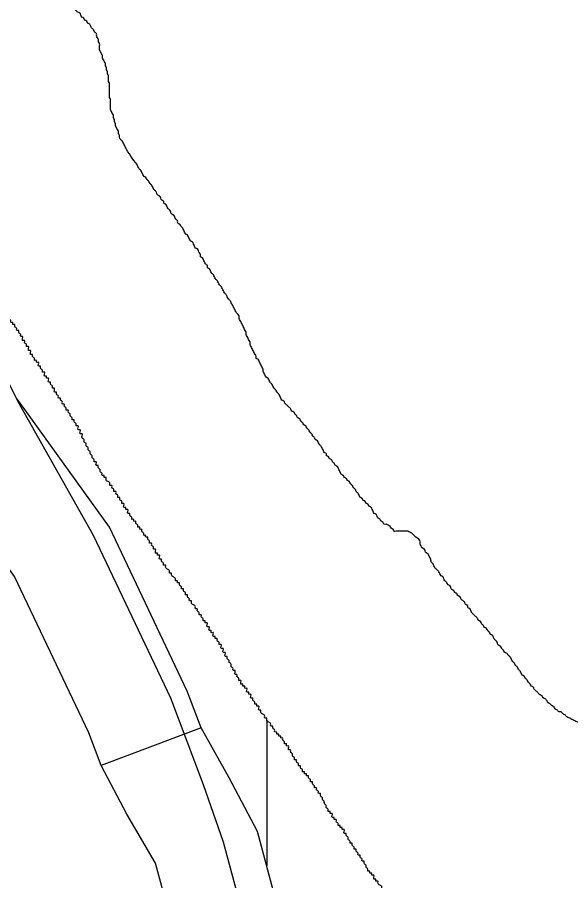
# Model space of a CAD drawing. Extents: x 813775 to 1157140, y 1757555 to 1979907.
# Drawn here: x 1016736 to 1018292, y 1833428 to 1835853 of the extents above; entities that cross this region are included whole.
import ezdxf

# ---------------------------------------------------------------- set-up
doc = ezdxf.new("R2010")
doc.units = 0
for name, color, linetype in [('Level 32', 7, 'Continuous'), ('Level 45', 7, 'Continuous'), ('Level 5', 7, 'Continuous'), ('Level 9', 7, 'Continuous')]:
    doc.layers.add(name, color=color, linetype=linetype)

msp = doc.modelspace()

# ---------------------------------------------------------------- linework, layer by layer
at = {"layer": 'Level 32'}
msp.add_line((1017252.7, 1833856.9), (1016971.7, 1833751.7), dxfattribs=at)
for points in [[(1017252.7, 1833856.9), (1017214, 1833960.1), (1016995.1, 1834420.3), (1016757.4, 1834751.2), (1016733.6, 1834782.5)], [(1016971.7, 1833751.7), (1016937.6, 1833842.8), (1016728.7, 1834281.8), (1016488, 1834616.9), (1016464.3, 1834648)], [(1017594.3, 1832811.7), (1017571.1, 1832893.7), (1017530.1, 1833080.4), (1017469.8, 1833349.2), (1017411.3, 1833565.7), (1017331.5, 1833716.2), (1017252.7, 1833856.9)], [(1017294.5, 1832820.8), (1017275.2, 1832880.1), (1017237.4, 1833044.2), (1017176.9, 1833283.3), (1017124.5, 1833476.7), (1017044.4, 1833614.8), (1016971.7, 1833751.7)]]:
    msp.add_lwpolyline(points, dxfattribs=at)
at = {"layer": 'Level 45'}
for points in [[(1016738.4, 1834772.9), (1016651.5, 1834946.8), (1016523.3, 1835175.2), (1016349.5, 1835416.5), (1016110.6, 1835751.4), (1015920, 1836008.7), (1015817.9, 1836137), (1015689.8, 1836260.9), (1015587.7, 1836347.9), (1015481.2, 1836421.9), (1015429.1, 1836482.8), (1015390, 1836550.2), (1015335.7, 1836693.7), (1015290, 1836780.7), (1015170.5, 1836928.6)], [(1017441.7, 1832727.1), (1017446, 1832870.6), (1017420, 1833062), (1017372.2, 1833327.3), (1017315.7, 1833536), (1017259.2, 1833697), (1017168, 1833940.5), (1016950.7, 1834397.2), (1016738.4, 1834772.9)]]:
    msp.add_lwpolyline(points, dxfattribs=at)
at = {"layer": 'Level 5'}
msp.add_lwpolyline([(1017437.9, 1833878.3), (1017437.3, 1833469.4)], dxfattribs=at)
at = {"layer": 'Level 9'}
for points in [[(1017072.6, 1835439), (1017040, 1835487.5), (1017037.2, 1835493), (1017034.4, 1835498.6), (1017031.6, 1835504.2), (1017026, 1835509.8), (1017023.3, 1835515.4), (1017023.3, 1835521), (1017020.5, 1835526.5), (1017020.5, 1835532.1), (1017017.7, 1835537.7), (1017014.9, 1835543.3), (1017012.1, 1835548.9), (1017012.1, 1835554.4), (1017009.3, 1835560), (1017009.3, 1835565.6), (1017006.5, 1835571.2), (1017006.5, 1835576.8), (1017003.7, 1835582.4), (1017000.9, 1835587.9), (1016998.1, 1835593.5), (1016998.1, 1835599.1), (1016998.1, 1835604.7), (1016998.1, 1835610.3), (1016998.1, 1835615.9), (1016998.1, 1835621.4), (1016995.4, 1835627), (1016995.4, 1835632.6), (1016995.4, 1835638.2), (1016995.4, 1835643.8), (1016995.4, 1835649.3), (1016995.4, 1835654.9), (1016995.4, 1835660.5), (1016995.4, 1835666.1), (1016992.6, 1835671.7), (1016992.6, 1835677.3), (1016992.6, 1835682.8), (1016992.6, 1835688.4), (1016989.8, 1835694), (1016989.8, 1835699.6), (1016987, 1835705.2), (1016987, 1835710.7), (1016984.2, 1835716.3), (1016984.2, 1835721.9), (1016981.4, 1835727.5), (1016978.6, 1835733.1), (1016975.8, 1835738.7), (1016975.8, 1835744.2), (1016973, 1835749.8), (1016970.3, 1835755.4), (1016967.5, 1835761), (1016967.5, 1835766.6), (1016967.5, 1835772.1), (1016967.5, 1835777.7), (1016964.7, 1835783.3), (1016964.7, 1835788.9), (1016961.9, 1835794.5), (1016959.1, 1835800.1), (1016959.1, 1835805.6), (1016953.5, 1835811.2), (1016950.7, 1835816.8), (1016945.1, 1835822.4), (1016942.4, 1835828), (1016939.6, 1835833.5), (1016934, 1835836.3), (1016931.2, 1835841.9), (1016925.6, 1835844.7), (1016922.8, 1835850.3), (1016917.2, 1835853.1), (1016914.5, 1835858.7), (1016911.7, 1835864.2), (1016906.1, 1835867), (1016900.5, 1835872.6), (1016894.9, 1835878.2), (1016889.4, 1835881), (1016883.8, 1835886.6), (1016881, 1835892.2), (1016875.4, 1835892.2), (1016869.8, 1835897.7), (1016867, 1835903.3), (1016861.5, 1835906.1), (1016858.7, 1835911.7), (1016853.1, 1835914.5), (1016850.3, 1835920.1), (1016847.5, 1835925.7), (1016844.7, 1835931.2), (1016841.9, 1835936.8), (1016836.3, 1835939.6), (1016833.6, 1835945.2), (1016830.8, 1835950.8), (1016828, 1835956.4)], [(1017195.4, 1835265.9), (1017192.6, 1835271.5), (1017187, 1835274.3), (1017187, 1835279.9), (1017181.4, 1835285.5), (1017178.7, 1835291.1), (1017175.9, 1835296.6), (1017170.3, 1835299.4), (1017167.5, 1835305), (1017164.7, 1835310.6), (1017159.1, 1835316.2), (1017156.3, 1835321.8), (1017153.5, 1835327.3), (1017148, 1835330.1), (1017148, 1835335.7), (1017142.4, 1835338.5), (1017139.6, 1835344.1), (1017136.8, 1835349.7), (1017131.2, 1835352.5), (1017128.4, 1835358), (1017125.6, 1835363.6), (1017120.1, 1835369.2), (1017117.3, 1835374.8), (1017114.5, 1835380.4), (1017108.9, 1835386), (1017106.1, 1835391.5), (1017100.5, 1835397.1), (1017097.8, 1835402.7), (1017092.2, 1835405.5), (1017089.4, 1835411.1), (1017086.6, 1835416.7), (1017083.8, 1835422.2), (1017078.2, 1835427.8), (1017075.4, 1835433.4), (1017072.6, 1835439)], [(1017477.1, 1834783.1), (1017474.3, 1834788.7), (1017471.6, 1834794.3), (1017466, 1834799.9), (1017463.2, 1834805.4), (1017457.6, 1834811), (1017454.8, 1834816.6), (1017452, 1834822.2), (1017446.5, 1834827.8), (1017443.7, 1834833.3), (1017440.9, 1834838.9), (1017435.3, 1834841.7), (1017432.5, 1834847.3), (1017429.7, 1834852.9), (1017426.9, 1834858.5), (1017426.9, 1834864), (1017424.1, 1834869.6), (1017421.3, 1834875.2), (1017418.6, 1834880.8), (1017415.8, 1834886.4), (1017413, 1834892), (1017407.4, 1834894.7), (1017407.4, 1834900.3), (1017404.6, 1834905.9), (1017401.8, 1834911.5), (1017399, 1834917.1), (1017396.2, 1834922.7), (1017393.5, 1834928.2), (1017390.7, 1834933.8), (1017390.7, 1834939.4), (1017387.9, 1834945), (1017385.1, 1834950.6), (1017382.3, 1834956.1), (1017379.5, 1834961.7), (1017379.5, 1834967.3), (1017376.7, 1834972.9), (1017373.9, 1834978.5), (1017371.1, 1834984.1), (1017368.3, 1834989.6), (1017365.6, 1834995.2), (1017362.8, 1835000.8), (1017360, 1835006.4), (1017360, 1835012), (1017357.2, 1835017.6), (1017351.6, 1835023.1), (1017348.8, 1835028.7), (1017346, 1835034.3), (1017343.2, 1835039.9), (1017340.4, 1835045.5), (1017337.7, 1835051), (1017334.9, 1835056.6), (1017329.3, 1835062.2), (1017326.5, 1835067.8), (1017323.7, 1835073.4), (1017318.1, 1835079), (1017315.3, 1835084.5), (1017312.6, 1835090.1), (1017309.8, 1835095.7), (1017304.2, 1835101.3), (1017301.4, 1835106.9), (1017298.6, 1835112.4), (1017293, 1835118), (1017290.2, 1835123.6), (1017287.4, 1835129.2), (1017281.9, 1835134.8), (1017279.1, 1835140.4), (1017276.3, 1835145.9), (1017270.7, 1835148.7), (1017270.7, 1835154.3), (1017265.1, 1835159.9), (1017262.3, 1835165.5), (1017259.6, 1835171.1), (1017256.8, 1835176.6), (1017251.2, 1835179.4), (1017251.2, 1835185), (1017248.4, 1835190.6), (1017245.6, 1835196.2), (1017242.8, 1835201.8), (1017237.2, 1835204.5), (1017234.4, 1835210.1), (1017231.7, 1835215.7), (1017228.9, 1835221.3), (1017223.3, 1835224.1), (1017220.5, 1835229.7), (1017217.7, 1835235.2), (1017214.9, 1835240.8), (1017209.3, 1835243.6), (1017206.5, 1835249.2), (1017203.8, 1835254.8), (1017201, 1835260.4), (1017195.4, 1835265.9)], [(1016857.2, 1834777.5), (1016857.2, 1834783), (1016851.6, 1834783), (1016851.6, 1834788.6), (1016846, 1834794.2), (1016846, 1834799.8), (1016840.4, 1834799.8), (1016840.4, 1834805.4), (1016840.4, 1834810.9), (1016834.9, 1834810.9), (1016834.9, 1834816.5), (1016829.3, 1834822.1), (1016829.3, 1834827.7), (1016823.7, 1834827.7), (1016823.7, 1834833.3), (1016823.7, 1834838.9), (1016818.1, 1834838.9), (1016818.1, 1834844.4), (1016812.5, 1834844.4), (1016812.5, 1834850), (1016812.5, 1834855.6), (1016807, 1834855.6), (1016807, 1834861.2), (1016801.4, 1834866.8), (1016801.4, 1834872.3), (1016795.8, 1834872.3), (1016795.8, 1834877.9), (1016795.8, 1834883.5), (1016790.2, 1834883.5), (1016790.2, 1834889.1), (1016784.6, 1834889.1), (1016784.6, 1834894.7), (1016779.1, 1834900.3), (1016779.1, 1834905.8), (1016773.5, 1834905.8), (1016773.5, 1834911.4), (1016773.5, 1834917), (1016767.9, 1834917), (1016767.9, 1834922.6), (1016767.9, 1834928.2), (1016762.3, 1834928.2), (1016762.3, 1834933.8), (1016756.7, 1834939.3), (1016756.7, 1834944.9), (1016751.2, 1834944.9), (1016751.2, 1834950.5), (1016751.2, 1834956.1), (1016745.6, 1834956.1), (1016745.6, 1834961.7), (1016740, 1834967.2), (1016740, 1834972.8), (1016734.4, 1834972.8), (1016734.4, 1834978.4), (1016728.9, 1834984), (1016728.9, 1834989.6), (1016723.3, 1834989.6), (1016723.3, 1834995.2), (1016717.7, 1834995.2), (1016717.7, 1835000.7), (1016712.1, 1835006.3), (1016712.1, 1835011.9), (1016706.5, 1835011.9), (1016706.5, 1835017.5), (1016701, 1835023.1), (1016701, 1835028.6), (1016695.4, 1835028.6), (1016695.4, 1835034.2), (1016689.8, 1835034.2), (1016689.8, 1835039.8), (1016689.8, 1835045.4), (1016684.2, 1835045.4), (1016684.2, 1835051), (1016678.6, 1835051), (1016678.6, 1835056.6), (1016678.6, 1835062.1), (1016673.1, 1835062.1), (1016673.1, 1835067.7), (1016667.5, 1835073.3), (1016667.5, 1835078.9), (1016661.9, 1835078.9), (1016661.9, 1835084.5), (1016656.3, 1835084.5), (1016656.3, 1835090), (1016656.3, 1835095.6), (1016650.7, 1835101.2), (1016635.5, 1835144.2)], [(1017097.1, 1834397.9), (1017091.5, 1834397.9), (1017091.5, 1834403.5), (1017085.9, 1834409.1), (1017085.9, 1834414.6), (1017080.3, 1834414.6), (1017080.3, 1834420.2), (1017074.8, 1834420.2), (1017074.8, 1834425.8), (1017069.2, 1834431.4), (1017069.2, 1834437), (1017063.6, 1834437), (1017063.6, 1834442.5), (1017058, 1834442.5), (1017058, 1834448.1), (1017052.4, 1834453.7), (1017052.4, 1834459.3), (1017046.9, 1834459.3), (1017046.9, 1834464.9), (1017046.9, 1834470.5), (1017041.3, 1834470.5), (1017041.3, 1834476), (1017035.7, 1834476), (1017035.7, 1834481.6), (1017035.7, 1834487.2), (1017030.1, 1834487.2), (1017030.1, 1834492.8), (1017024.5, 1834498.4), (1017024.5, 1834503.9), (1017019, 1834503.9), (1017019, 1834509.5), (1017013.4, 1834515.1), (1017013.4, 1834520.7), (1017007.8, 1834520.7), (1017007.8, 1834526.3), (1017002.2, 1834531.9), (1017002.2, 1834537.4), (1016996.7, 1834537.4), (1016996.7, 1834543), (1016991.1, 1834548.6), (1016985.5, 1834554.2), (1016985.5, 1834559.8), (1016979.9, 1834559.8), (1016979.9, 1834565.3), (1016974.3, 1834565.3), (1016974.3, 1834570.9), (1016968.8, 1834576.5), (1016968.8, 1834582.1), (1016963.2, 1834587.7), (1016963.2, 1834593.3), (1016957.6, 1834593.3), (1016957.6, 1834598.8), (1016957.6, 1834604.4), (1016952, 1834604.4), (1016952, 1834610), (1016946.4, 1834615.6), (1016946.4, 1834621.2), (1016940.9, 1834626.7), (1016940.9, 1834632.3), (1016935.3, 1834637.9), (1016935.3, 1834643.5), (1016929.7, 1834649.1), (1016929.7, 1834654.7), (1016924.1, 1834660.2), (1016924.1, 1834665.8), (1016918.5, 1834671.4), (1016918.5, 1834677), (1016918.5, 1834682.6), (1016913, 1834682.6), (1016913, 1834688.1), (1016913, 1834693.7), (1016907.4, 1834693.7), (1016907.4, 1834699.3), (1016907.4, 1834704.9), (1016901.8, 1834704.9), (1016901.8, 1834710.5), (1016896.2, 1834716.1), (1016896.2, 1834721.6), (1016890.6, 1834721.6), (1016890.6, 1834727.2), (1016885.1, 1834732.8), (1016885.1, 1834738.4), (1016879.5, 1834744), (1016879.5, 1834749.5), (1016873.9, 1834749.5), (1016873.9, 1834755.1), (1016868.3, 1834760.7), (1016868.3, 1834766.3), (1016862.8, 1834766.3), (1016862.8, 1834771.9), (1016857.2, 1834777.5)], [(1017856.5, 1834392.4), (1017850.9, 1834398), (1017845.4, 1834403.5), (1017839.8, 1834406.3), (1017834.2, 1834409.1), (1017828.6, 1834409.1), (1017823, 1834409.1), (1017817.5, 1834409.1), (1017811.9, 1834409.1), (1017806.3, 1834409.1), (1017800.7, 1834409.1), (1017795.2, 1834409.1), (1017792.4, 1834414.7), (1017786.8, 1834417.5), (1017784, 1834423.1), (1017778.4, 1834425.9), (1017772.8, 1834428.7), (1017767.3, 1834428.7), (1017764.5, 1834434.2), (1017758.9, 1834437), (1017756.1, 1834442.6), (1017750.5, 1834445.4), (1017747.7, 1834451), (1017744.9, 1834456.6), (1017739.4, 1834459.4), (1017736.6, 1834464.9), (1017733.8, 1834470.5), (1017731, 1834476.1), (1017725.4, 1834478.9), (1017722.6, 1834484.5), (1017717, 1834487.3), (1017714.3, 1834492.8), (1017708.7, 1834495.6), (1017705.9, 1834501.2), (1017700.3, 1834504), (1017697.5, 1834509.6), (1017694.7, 1834515.2), (1017689.1, 1834520.8), (1017686.4, 1834526.3), (1017680.8, 1834531.9), (1017678, 1834537.5), (1017672.4, 1834543.1), (1017669.6, 1834548.7), (1017664, 1834551.5), (1017661.3, 1834557), (1017655.7, 1834559.8), (1017652.9, 1834565.4), (1017647.3, 1834568.2), (1017644.5, 1834573.8), (1017641.7, 1834579.4), (1017638.9, 1834585), (1017636.1, 1834590.5), (1017630.6, 1834593.3), (1017627.8, 1834598.9), (1017622.2, 1834604.5), (1017619.4, 1834610.1), (1017613.8, 1834612.9), (1017611, 1834618.4), (1017605.5, 1834621.2), (1017605.5, 1834626.8), (1017599.9, 1834629.6), (1017597.1, 1834635.2), (1017594.3, 1834640.8), (1017591.5, 1834646.4), (1017585.9, 1834651.9), (1017583.1, 1834657.5), (1017580.4, 1834663.1), (1017574.8, 1834665.9), (1017572, 1834671.5), (1017566.4, 1834677.1), (1017563.6, 1834682.6), (1017558, 1834688.2), (1017555.2, 1834693.8), (1017549.7, 1834699.4), (1017546.9, 1834705), (1017541.3, 1834707.8), (1017538.5, 1834713.3), (1017532.9, 1834718.9), (1017530.1, 1834724.5), (1017524.6, 1834727.3), (1017521.8, 1834732.9), (1017516.2, 1834738.5), (1017513.4, 1834744), (1017507.8, 1834746.8), (1017505, 1834752.4), (1017499.5, 1834758), (1017493.9, 1834763.6), (1017488.3, 1834769.2), (1017485.5, 1834774.7), (1017479.9, 1834777.5), (1017477.1, 1834783.1)], [(1017331.4, 1834040.7), (1017331.4, 1834046.2), (1017325.8, 1834051.8), (1017325.8, 1834057.4), (1017320.2, 1834057.4), (1017320.2, 1834063), (1017320.2, 1834068.6), (1017314.7, 1834068.6), (1017314.7, 1834074.1), (1017314.7, 1834079.7), (1017309.1, 1834079.7), (1017309.1, 1834085.3), (1017309.1, 1834090.9), (1017303.5, 1834090.9), (1017303.5, 1834096.5), (1017297.9, 1834102.1), (1017297.9, 1834107.6), (1017292.3, 1834107.6), (1017292.3, 1834113.2), (1017286.8, 1834113.2), (1017286.8, 1834118.8), (1017286.8, 1834124.4), (1017281.2, 1834124.4), (1017281.2, 1834130), (1017275.6, 1834130), (1017275.6, 1834135.5), (1017275.6, 1834141.1), (1017270, 1834141.1), (1017270, 1834146.7), (1017270, 1834152.3), (1017264.4, 1834152.3), (1017264.4, 1834157.9), (1017258.9, 1834157.9), (1017258.9, 1834163.5), (1017253.3, 1834169), (1017253.3, 1834174.6), (1017247.7, 1834174.6), (1017247.7, 1834180.2), (1017242.1, 1834185.8), (1017242.1, 1834191.4), (1017236.6, 1834191.4), (1017236.6, 1834196.9), (1017231, 1834202.5), (1017225.4, 1834208.1), (1017225.4, 1834213.7), (1017219.8, 1834213.7), (1017219.8, 1834219.3), (1017214.2, 1834224.9), (1017214.2, 1834230.4), (1017208.7, 1834230.4), (1017208.7, 1834236), (1017203.1, 1834241.6), (1017203.1, 1834247.2), (1017197.5, 1834247.2), (1017197.5, 1834252.8), (1017191.9, 1834258.3), (1017191.9, 1834263.9), (1017186.3, 1834263.9), (1017186.3, 1834269.5), (1017180.8, 1834269.5), (1017180.8, 1834275.1), (1017175.2, 1834280.7), (1017169.6, 1834286.3), (1017169.6, 1834291.8), (1017164, 1834291.8), (1017164, 1834297.4), (1017158.4, 1834303), (1017152.9, 1834308.6), (1017152.9, 1834314.2), (1017147.3, 1834314.2), (1017147.3, 1834319.7), (1017141.7, 1834325.3), (1017141.7, 1834330.9), (1017136.1, 1834330.9), (1017136.1, 1834336.5), (1017136.1, 1834342.1), (1017130.6, 1834342.1), (1017130.6, 1834347.7), (1017125, 1834347.7), (1017125, 1834353.2), (1017125, 1834358.8), (1017119.4, 1834358.8), (1017119.4, 1834364.4), (1017113.8, 1834370), (1017113.8, 1834375.6), (1017108.2, 1834375.6), (1017108.2, 1834381.1), (1017102.7, 1834386.7), (1017102.7, 1834392.3), (1017097.1, 1834392.3), (1017097.1, 1834397.9)], [(1018046.9, 1834144.6), (1018041.3, 1834150.2), (1018038.5, 1834155.8), (1018033, 1834158.6), (1018030.2, 1834164.2), (1018024.6, 1834169.7), (1018019, 1834175.3), (1018013.4, 1834180.9), (1018010.7, 1834186.5), (1018007.9, 1834192.1), (1018002.3, 1834194.9), (1018002.3, 1834200.4), (1017996.7, 1834203.2), (1017993.9, 1834208.8), (1017988.3, 1834214.4), (1017982.8, 1834220), (1017980, 1834225.6), (1017974.4, 1834228.4), (1017971.6, 1834233.9), (1017966, 1834236.7), (1017963.2, 1834242.3), (1017957.7, 1834245.1), (1017954.9, 1834250.7), (1017952.1, 1834256.3), (1017946.5, 1834259.1), (1017943.7, 1834264.6), (1017938.1, 1834270.2), (1017935.3, 1834275.8), (1017932.5, 1834281.4), (1017927, 1834284.2), (1017924.2, 1834289.8), (1017921.4, 1834295.3), (1017915.8, 1834300.9), (1017910.2, 1834306.5), (1017907.4, 1834312.1), (1017904.7, 1834317.7), (1017899.1, 1834323.2), (1017899.1, 1834328.8), (1017896.3, 1834334.4), (1017893.5, 1834340), (1017890.7, 1834345.6), (1017885.1, 1834348.4), (1017882.3, 1834353.9), (1017879.5, 1834359.5), (1017874, 1834362.3), (1017871.2, 1834367.9), (1017868.4, 1834373.5), (1017868.4, 1834379.1), (1017856.5, 1834392.4)], [(1018497.2, 1833787.8), (1018479.3, 1833806.9), (1018473.7, 1833806.9), (1018468.1, 1833809.7), (1018462.6, 1833809.7), (1018457, 1833809.7), (1018451.4, 1833812.5), (1018445.8, 1833812.5), (1018440.2, 1833815.3), (1018434.7, 1833818.1), (1018429.1, 1833818.1), (1018423.5, 1833818.1), (1018417.9, 1833818.1), (1018412.4, 1833818.1), (1018406.8, 1833820.9), (1018401.2, 1833823.7), (1018395.6, 1833826.5), (1018390, 1833829.3), (1018384.5, 1833832), (1018378.9, 1833834.8), (1018373.3, 1833834.8), (1018367.7, 1833837.6), (1018362.1, 1833843.2), (1018356.6, 1833843.2), (1018351, 1833848.8), (1018345.4, 1833851.6), (1018339.8, 1833854.4), (1018334.2, 1833857.2), (1018328.7, 1833860), (1018325.9, 1833865.5), (1018320.3, 1833868.3), (1018314.7, 1833871.1), (1018309.1, 1833873.9), (1018303.6, 1833876.7), (1018298, 1833879.5), (1018292.4, 1833882.3), (1018286.8, 1833885.1), (1018281.2, 1833887.9), (1018275.7, 1833893.4), (1018270.1, 1833896.2), (1018264.5, 1833901.8), (1018258.9, 1833901.8), (1018253.3, 1833907.4), (1018247.8, 1833910.2), (1018245, 1833915.8), (1018239.4, 1833918.6), (1018233.8, 1833924.1), (1018228.2, 1833926.9), (1018225.5, 1833932.5), (1018219.9, 1833938.1), (1018214.3, 1833940.9), (1018211.5, 1833946.5), (1018205.9, 1833949.3), (1018200.3, 1833954.8), (1018194.8, 1833960.4), (1018189.2, 1833966), (1018186.4, 1833971.6), (1018180.8, 1833974.4), (1018178, 1833980), (1018172.4, 1833985.5), (1018169.7, 1833991.1), (1018164.1, 1833996.7), (1018161.3, 1834002.3), (1018155.7, 1834005.1), (1018152.9, 1834010.7), (1018150.1, 1834016.2), (1018144.6, 1834021.8), (1018141.8, 1834027.4), (1018136.2, 1834033), (1018133.4, 1834038.6), (1018127.8, 1834044.2), (1018125, 1834049.7), (1018122.2, 1834055.3), (1018116.7, 1834060.9), (1018111.1, 1834066.5), (1018105.5, 1834069.3), (1018102.7, 1834074.9), (1018097.1, 1834080.4), (1018094.3, 1834086), (1018088.8, 1834088.8), (1018086, 1834094.4), (1018083.2, 1834100), (1018077.6, 1834105.6), (1018074.8, 1834111.1), (1018072, 1834116.7), (1018066.4, 1834119.5), (1018063.7, 1834125.1), (1018058.1, 1834130.7), (1018055.3, 1834136.3), (1018049.7, 1834139), (1018046.9, 1834144.6)], [(1017571.3, 1833689), (1017571.3, 1833694.6), (1017565.7, 1833700.2), (1017565.7, 1833705.7), (1017560.1, 1833705.7), (1017560.1, 1833711.3), (1017554.6, 1833716.9), (1017554.6, 1833722.5), (1017549, 1833722.5), (1017549, 1833728.1), (1017543.4, 1833728.1), (1017543.4, 1833733.7), (1017537.8, 1833733.7), (1017537.8, 1833739.2), (1017532.2, 1833744.8), (1017532.2, 1833750.4), (1017526.7, 1833750.4), (1017526.7, 1833756), (1017521.1, 1833761.6), (1017521.1, 1833767.1), (1017515.5, 1833767.1), (1017515.5, 1833772.7), (1017509.9, 1833778.3), (1017509.9, 1833783.9), (1017504.4, 1833789.5), (1017504.4, 1833795.1), (1017498.8, 1833795.1), (1017498.8, 1833800.6), (1017498.8, 1833806.2), (1017493.2, 1833806.2), (1017493.2, 1833811.8), (1017487.6, 1833811.8), (1017487.6, 1833817.4), (1017482, 1833823), (1017482, 1833828.5), (1017476.5, 1833828.5), (1017476.5, 1833834.1), (1017470.9, 1833834.1), (1017470.9, 1833839.7), (1017465.3, 1833839.7), (1017465.3, 1833845.3), (1017459.7, 1833845.3), (1017459.7, 1833850.9), (1017454.1, 1833856.5), (1017454.1, 1833862), (1017448.6, 1833862), (1017448.6, 1833867.6), (1017443, 1833873.2), (1017437.4, 1833878.8), (1017437.4, 1833884.4), (1017431.8, 1833884.4), (1017431.8, 1833889.9), (1017426.2, 1833895.5), (1017420.7, 1833901.1), (1017420.7, 1833906.7), (1017415.1, 1833906.7), (1017415.1, 1833912.3), (1017415.1, 1833917.9), (1017409.5, 1833917.9), (1017409.5, 1833923.4), (1017403.9, 1833923.4), (1017403.9, 1833929), (1017398.3, 1833934.6), (1017398.3, 1833940.2), (1017392.8, 1833940.2), (1017392.8, 1833945.8), (1017392.8, 1833951.3), (1017387.2, 1833951.3), (1017387.2, 1833956.9), (1017381.6, 1833956.9), (1017381.6, 1833962.5), (1017381.6, 1833968.1), (1017376, 1833968.1), (1017376, 1833973.7), (1017370.5, 1833973.7), (1017370.5, 1833979.3), (1017364.9, 1833979.3), (1017364.9, 1833984.8), (1017364.9, 1833990.4), (1017359.3, 1833990.4), (1017359.3, 1833996), (1017353.7, 1834001.6), (1017353.7, 1834007.2), (1017348.1, 1834007.2), (1017348.1, 1834012.7), (1017348.1, 1834018.3), (1017342.6, 1834018.3), (1017342.6, 1834023.9), (1017337, 1834029.5), (1017337, 1834035.1), (1017331.4, 1834040.7)], [(1017827.9, 1833315), (1017827.9, 1833320.6), (1017822.4, 1833326.2), (1017822.4, 1833331.8), (1017816.8, 1833331.8), (1017816.8, 1833337.3), (1017811.2, 1833337.3), (1017811.2, 1833342.9), (1017805.6, 1833348.5), (1017800, 1833354.1), (1017794.5, 1833359.7), (1017794.5, 1833365.3), (1017788.9, 1833370.8), (1017788.9, 1833376.4), (1017783.3, 1833376.4), (1017783.3, 1833382), (1017777.7, 1833387.6), (1017772.1, 1833393.2), (1017766.6, 1833398.7), (1017766.6, 1833404.3), (1017761, 1833404.3), (1017761, 1833409.9), (1017755.4, 1833415.5), (1017749.8, 1833421.1), (1017749.8, 1833426.7), (1017744.3, 1833426.7), (1017744.3, 1833432.2), (1017738.7, 1833432.2), (1017738.7, 1833437.8), (1017738.7, 1833443.4), (1017733.1, 1833443.4), (1017733.1, 1833449), (1017727.5, 1833449), (1017727.5, 1833454.6), (1017721.9, 1833454.6), (1017721.9, 1833460.1), (1017716.4, 1833465.7), (1017716.4, 1833471.3), (1017710.8, 1833476.9), (1017710.8, 1833482.5), (1017705.2, 1833482.5), (1017705.2, 1833488.1), (1017699.6, 1833493.6), (1017699.6, 1833499.2), (1017694, 1833499.2), (1017694, 1833504.8), (1017688.5, 1833510.4), (1017688.5, 1833516), (1017682.9, 1833516), (1017682.9, 1833521.5), (1017677.3, 1833527.1), (1017677.3, 1833532.7), (1017671.7, 1833532.7), (1017671.7, 1833538.3), (1017666.1, 1833543.9), (1017666.1, 1833549.5), (1017660.6, 1833555), (1017660.6, 1833560.6), (1017655, 1833560.6), (1017655, 1833566.2), (1017655, 1833571.8), (1017649.4, 1833571.8), (1017649.4, 1833577.4), (1017643.8, 1833577.4), (1017643.8, 1833582.9), (1017638.2, 1833582.9), (1017638.2, 1833588.5), (1017632.7, 1833594.1), (1017632.7, 1833599.7), (1017627.1, 1833599.7), (1017627.1, 1833605.3), (1017621.5, 1833605.3), (1017621.5, 1833610.9), (1017621.5, 1833616.4), (1017615.9, 1833616.4), (1017615.9, 1833622), (1017610.4, 1833622), (1017610.4, 1833627.6), (1017604.8, 1833633.2), (1017604.8, 1833638.8), (1017599.2, 1833644.3), (1017599.2, 1833649.9), (1017593.6, 1833655.5), (1017593.6, 1833661.1), (1017588, 1833666.7), (1017588, 1833672.3), (1017582.5, 1833672.3), (1017582.5, 1833677.8), (1017576.9, 1833683.4), (1017576.9, 1833689), (1017571.3, 1833689)]]:
    msp.add_spline(points, degree=3, dxfattribs=at)

doc.saveas('drawing.dxf')
